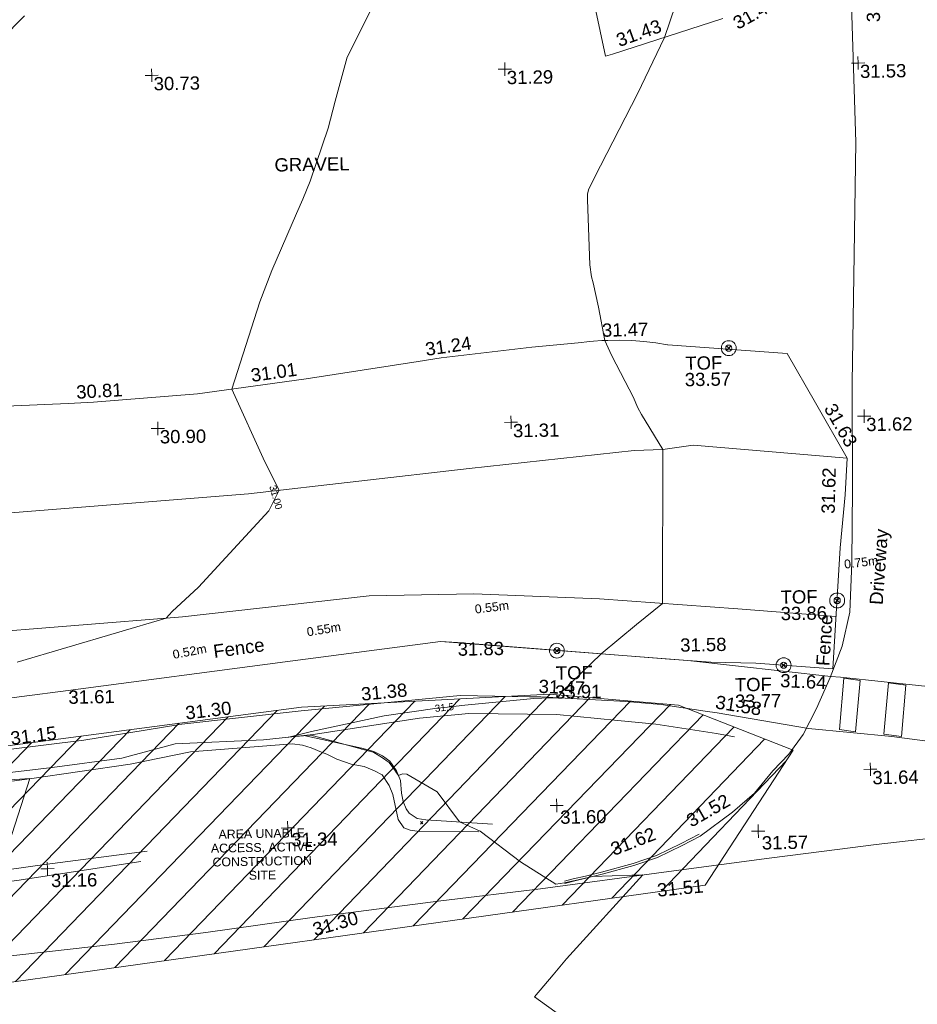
# Model space of a CAD drawing. Header units: millimetres. Extents: x -287732 to 520720, y -88450 to 287754.
# Tile 297 of 383: x 80720 to 106131, y 179781 to 207659. Entities that reach past the tile are written whole.
import ezdxf

# ---------------------------------------------------------------- set-up
doc = ezdxf.new("R2010")
doc.units = ezdxf.units.MM
for name, pattern in [('IMPORT-HIDDEN2 _3_', [4762.5, 3175, -1587.5]), ('IMPORT-UG_ELEC_QLB2 _2_', [2500, 1500, -300.0000000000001, 0, -50, 150, -300.0000000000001, 0, -200]), ('IMPORT-UG_ELEC_STREET LIGHTING_QLB2 _2_', [2700, 1500, -300.0000000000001, 0, -250, 150, -300.0000000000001, 0, -200])]:
    doc.linetypes.add(name, pattern=pattern)
for name, color, linetype, lineweight, true_color in [('00__TOPO__TOP_OF_FENCE_SYMBOL', 7, 'Continuous', 9, 0x666666), ('00_TOPO_FENCE', 7, 'Continuous', 9, 0x3f7f4f), ('00_TOPO_FURN_BARRIER_2D', 7, 'Continuous', 9, 0x666666), ('00_TOPO_KERB_BOTTOM', 1, 'Continuous', 9, 0xff0000), ('00_TOPO_KERB_TOP', 7, 'Continuous', 9, 0xa500a5), ('00_TOPO_LEVEL_SPOT', 7, 'Continuous', 9, 0x666666), ('00_TOPO_ROAD_MARKING_WHITE_CONTINUOUS', 7, 'Continuous', 9, 0x999999), ('00_TOPO_TOP_OF_FENCE', 7, 'Continuous', 9, 0x666666), ('00_UAV_FENCE', 7, 'Continuous', 9, 0x264c2f), ('00_UAV_FOOTPATH', 7, 'Continuous', 9, 0xa50000), ('00_UAV_FORM_LINES', 7, 'Continuous', 9, 0x666666), ('00_UAV_LEVEL_SPOT', 7, 'Continuous', 9, 0x666666), ('00_UAV_TOP_OF_FENCE', 6, 'Continuous', 9, 0xff00ff), ('01_DTM_CONTOUR_MNR', 7, 'Continuous', 9, 0xa5a552), ('01_DTM_CONTOUR_MNR_LABELS', 7, 'Continuous', 9, 0xa5a552), ('12333-PUM-2D-U-0001-C01 - Rev2_REVIT IMPORT_dwg', 7, 'Continuous', 9, 0x767676), ('PUM-CHAMBER EXTENTS', 6, 'IMPORT-HIDDEN2 _3_', 9, 0xff00ff), ('PUM-ELECTRIC-QLB2', 1, 'IMPORT-UG_ELEC_QLB2 _2_', 9, 0xff0000), ('PUM-UNABLE TO SURVEY', 190, 'Continuous', 9, 0x7f00ff)]:
    doc.layers.add(name, color=color, linetype=linetype, lineweight=lineweight, true_color=true_color)
for name, color, linetype, lineweight in [('00_TOPO_DRIVE_WAY', 7, 'Continuous', 9), ('00_TOPO_PEDASTRIAN', 7, 'Continuous', 9), ('00_TOPO_ROAD_EDGE', 7, 'Continuous', 9), ('00_UAV_SURFACE', 7, 'Continuous', 9), ('00_UAV_SURVEY_TEXT', 7, 'Continuous', 9), ('GEN-TEXT', 7, 'Continuous', 9)]:
    doc.layers.add(name, color=color, linetype=linetype, lineweight=lineweight)
doc.styles.add('Arial_1', font='arial.ttf', dxfattribs={"height": 250})
doc.styles.add('Swis721 Lt BT_1', font='swissl.ttf', dxfattribs={"height": 200})
doc.styles.add('Swis721 Lt BT_2', font='swissl.ttf', dxfattribs={"height": 375})

# ---------------------------------------------------------------- blocks, each defined once
blk = doc.blocks.new('12333-PUM-2D-U-0001-C01 - Rev2_REVIT IMPORT_dwg_MM-2077200-Site Location Plan Proposed')
at = {"layer": '00_TOPO_LEVEL_SPOT', "color": 254, "true_color": 0xcccccc, "flags": 128}
for points in [[(0, -500.0000000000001), (0, 0), (-500.0000000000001, 0)], [(500.0000000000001, 0), (0, 0), (0, 500.0000000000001)]]:
    blk.add_lwpolyline(points, dxfattribs=at)
blk = doc.blocks.new('12333-PUM-2D-U-0001-C01 - Rev2_REVIT IMPORT_dwg_MSL_Node_LineworkTOF-2077201-Site Location Plan Proposed')
at = {"layer": '00__TOPO__TOP_OF_FENCE_SYMBOL', "color": 254, "true_color": 0xcccccc, "flags": 128}
for points in [[(165.3591892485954, 165.3591892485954), (0, 0), (-165.3591892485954, 165.3591892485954)], [(165.3591892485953, -165.3591892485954), (0, 0), (-165.3591892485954, -165.3591892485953)]]:
    blk.add_lwpolyline(points, dxfattribs=at)
at = {"layer": '00__TOPO__TOP_OF_FENCE_SYMBOL', "color": 254, "true_color": 0xcccccc}
for radius in [562.5594001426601, 233.853208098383]:
    blk.add_circle((0, 0), radius, dxfattribs=at)
blk = doc.blocks.new('12333-PUM-2D-U-0001-C01 - Rev2_REVIT IMPORT_dwg_MSL_Node_LineworkTOF-2077248-Site Location Plan Proposed')
at = {"layer": '00__TOPO__TOP_OF_FENCE_SYMBOL', "color": 254, "true_color": 0xcccccc, "flags": 128}
for points in [[(165.3591892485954, 165.3591892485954), (0, 0), (-165.3591892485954, 165.3591892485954)], [(165.3591892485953, -165.3591892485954), (0, 0), (-165.3591892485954, -165.3591892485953)]]:
    blk.add_lwpolyline(points, dxfattribs=at)
at = {"layer": '00__TOPO__TOP_OF_FENCE_SYMBOL', "color": 254, "true_color": 0xcccccc}
for radius in [562.5594001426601, 233.853208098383]:
    blk.add_circle((0, 0), radius, dxfattribs=at)
blk = doc.blocks.new('12333-PUM-2D-U-0001-C01 - Rev2_REVIT IMPORT_dwg_UAV-2077255-Site Location Plan Proposed')
at = {"layer": '00_UAV_LEVEL_SPOT', "color": 254, "true_color": 0xcccccc, "flags": 128}
for points in [[(0, -500.0000000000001), (0, 0), (-500.0000000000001, 0)], [(500.0000000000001, 0), (0, 0), (0, 500.0000000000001)]]:
    blk.add_lwpolyline(points, dxfattribs=at)
blk = doc.blocks.new('12333-PUM-2D-U-0001-C01 - Rev2_REVIT IMPORT_dwg_MGS62954_T2_Galway_ITM_3d_Rev1-2077680-Site Location Plan Proposed')
at = {"layer": '00_TOPO_DRIVE_WAY', "color": 254, "true_color": 0xcccccc, "flags": 128}
for points in [[(534007237.6244836, 725740002.8556712), (534007698.8396803, 725740464.2323629), (534008110.5491097, 725741021.0236653), (534008506.4381494, 725741746.945682), (534008903.3106385, 725742620.3745031), (534009261.4648856, 725743499.3270897), (534009492.8168644, 725744454.3815236), (534009575.5487943, 725745867.0421665), (534009637.0906981, 725747959.9758908), (534009678.1120812, 725750951.6245061), (534009792.6017873, 725754583.6552143), (534009894.5036548, 725757763.9265051), (534009841.9879667, 725761968.0476304)], [(534005152.6772591, 725738191.9652674), (534006073.7496667, 725738850.6955239), (534006712.9138882, 725739377.7872798), (534007239.7671403, 725740001.0986342)]]:
    blk.add_lwpolyline(points, dxfattribs=at)
at = {"layer": '00_TOPO_FENCE', "color": 254, "true_color": 0xcccccc, "flags": 128}
for points in [[(534006809.2706339, 725743060.2519976), (534005538.4781243, 725743107.9127105), (534004366.3745478, 725743217.8138762), (533998377.5857408, 725743796.1756512), (533997897.7989847, 725743833.0124608), (533993491.9811647, 725743328.3953872), (533987334.7052383, 725742627.8569608), (533979431.4868201, 725741746.926904), (533971488.8156634, 725740926.3118316), (533964282.7598975, 725740216.9085314), (533961614.7168457, 725740030.2239165), (533961591.1296154, 725747064.6063311), (533961512.3756419, 725752627.0772152), (533961436.1583527, 725758918.7373912)], [(534009254.3359704, 725746287.7943068), (534009418.8919473, 725747780.9857461), (534009501.2919151, 725748816.1164606)], [(534006809.2706339, 725743060.2519976), (534008983.9295707, 725742858.4477738), (534009254.3359704, 725746287.7943069)]]:
    blk.add_lwpolyline(points, dxfattribs=at)
at = {"layer": '00_TOPO_FURN_BARRIER_2D', "color": 254, "true_color": 0xcccccc, "flags": 128}
blk.add_lwpolyline([(533984042.6812699, 725740171.6048297), (533986842.279775, 725740458.3451859), (533988814.489405, 725740686.1014751), (533990338.536877, 725741063.370854), (533992837.0030585, 725741131.3489809), (533994243.0965741, 725741259.902971), (533997260.0174437, 725741668.3579565), (533998665.2655284, 725741775.1301359), (534001150.4868232, 725741702.3994907), (534002872.8938113, 725741509.3121467), (534003953.9837328, 725741383.5650123), (534005660.0127119, 725741086.038311), (534006168.9615883, 725740981.9440849)], dxfattribs=at)
at = {"layer": '00_TOPO_KERB_BOTTOM', "color": 254, "true_color": 0xcccccc, "flags": 128}
blk.add_lwpolyline([(534001290.855566, 725736918.3141494), (534001542.4185861, 725736981.6254507), (534002352.989131, 725737160.663194), (534003257.1206027, 725737394.632839), (534003927.4046134, 725737604.2260435), (534004630.5145012, 725737932.0957097), (534005152.6761115, 725738191.9662087)], dxfattribs=at)
at = {"layer": '00_TOPO_KERB_TOP', "color": 254, "true_color": 0xcccccc, "flags": 128}
blk.add_lwpolyline([(534001288.2385407, 725736981.7367386), (534001529.0097919, 725737042.3320565), (534001879.5993746, 725737119.7698171), (534002338.4925048, 725737221.1295208), (534003240.0453539, 725737454.4318742), (534003904.8905225, 725737662.32439), (534004603.5229709, 725737988.1061659), (534005120.8646241, 725738245.5778582)], dxfattribs=at)
at = {"layer": '00_TOPO_PEDASTRIAN', "color": 254, "true_color": 0xcccccc}
for p, q in [((534009142.8000001, 725741144.4000002), (534009295.2000002, 725742592.2000002)), ((534009295.2000002, 725742592.2000002), (534009752.4000001, 725742516.0000001)), ((534009752.4000001, 725742516.0000001), (534009600.0000002, 725741068.2)), ((534010400.1000001, 725740992.0000001), (534010552.5000001, 725742439.8000002)), ((534011047.8000001, 725742363.6000001), (534010552.5000001, 725742439.8000002)), ((534010895.4000001, 725740915.8000001), (534011047.8000001, 725742363.6000001)), ((534009142.8000001, 725741144.4000002), (534009600.0000002, 725741068.2)), ((534010895.4000001, 725740915.8000001), (534010400.1000001, 725740992.0000001))]:
    blk.add_line(p, q, dxfattribs=at)
at = {"layer": '00_TOPO_ROAD_EDGE', "color": 254, "true_color": 0xcccccc, "flags": 128}
for points in [[(534007087.6561605, 725737530.3788569), (534008654.3386924, 725737703.1630441), (534010126.4544177, 725737869.6287705), (534012271.4008011, 725738080.5534121), (534014240.9526449, 725738301.5597211), (534016327.2793137, 725738548.3876712), (534017755.5826751, 725738729.4117385), (534019256.6000714, 725738877.3248211), (534020625.9500178, 725739007.3127567), (534022069.7502858, 725739159.3763739), (534022854.2945674, 725739246.9378729), (534023769.3373415, 725739346.5022671)], [(533984564.0988555, 725735047.3556432), (533988521.3520471, 725735426.951325), (533991104.6321414, 725735712.2922386), (533994127.6965289, 725736081.1519793), (533997772.0312734, 725736487.6293072), (534000599.9084066, 725736781.3268616), (534004243.1294302, 725737208.8631433), (534007087.6561605, 725737530.378857)]]:
    blk.add_lwpolyline(points, dxfattribs=at)
at = {"layer": '00_TOPO_ROAD_MARKING_WHITE_CONTINUOUS', "color": 254, "true_color": 0xcccccc, "flags": 128}
for points in [[(534017110, 725741790), (534015670.0000001, 725741970.0000001), (534013490, 725742170), (534011670.0000001, 725742320), (534009200.0000001, 725742620.0000001), (534008930.0000002, 725742650.0000001)], [(534008270.0000001, 725741190.0000001), (534010620.0000001, 725740920.0000001), (534012130.0000001, 725740690.0000001), (534013720, 725740540.0000001), (534015100.0000001, 725740370.0000001), (534016600, 725740200.0000001), (534018320.0000001, 725740030.0000001)]]:
    blk.add_lwpolyline(points, dxfattribs=at)
at = {"layer": '00_UAV_FENCE', "color": 254, "true_color": 0xcccccc, "flags": 128}
for points in [[(534006197.697, 725761322.6035), (534003050.1295339, 725760374.6656435), (534002850.697, 725760314.6035001)], [(534004474.5705, 725752119.1605002), (534007846.5705001, 725751814.1605), (534008626.4934341, 725750401.0868053), (534009501.2919151, 725748816.1164604)]]:
    blk.add_lwpolyline(points, dxfattribs=at)
at = {"layer": '00_UAV_FOOTPATH', "color": 254, "true_color": 0xcccccc}
blk.add_line((534008930.0000002, 725742650.0000001), (534004884.06134, 725743169.2734714), dxfattribs=at)
at = {"layer": '00_UAV_FOOTPATH', "color": 254, "true_color": 0xcccccc, "flags": 128}
blk.add_lwpolyline([(533985461.2266638, 725740966.1467694), (533987749.0245, 725741216.2154999), (533990417.5074933, 725741601.3777381), (533990451.0245001, 725741606.2155), (533993914.0245001, 725741938.2155), (533995396.0509985, 725742052.9763715), (533998421.0245003, 725742287.2155), (534000384.385945, 725742223.6318035), (534000706.0245001, 725742213.2154999), (534003110.3176058, 725742036.9557214), (534004106.0245001, 725741934.2154999), (534005354.6742712, 725741729.6477995), (534005693.0245002, 725741674.2154999), (534008270.0000001, 725741190.0000002)], dxfattribs=at)
at = {"layer": '00_UAV_FORM_LINES', "color": 254, "true_color": 0xcccccc, "flags": 128}
for points in [[(533984721.5935, 725747617.3515), (533992536.5935, 725748109.3515), (533998793.5935, 725748714.3515002), (534003472.5935, 725749143.3515), (534004282.5935, 725749155.3515), (534005146.5935, 725749263.3515), (534009501.2919151, 725748816.1164606)], [(533961512.3756419, 725752627.0772152), (533961591.1296154, 725747064.6063311), (533961605.9534032, 725742643.7315061), (533961614.7168457, 725740030.2239164), (533964282.7598975, 725740216.9085314), (533971488.8156634, 725740926.3118316), (533979431.4868201, 725741746.926904), (533987334.7052383, 725742627.8569608), (533993491.9811647, 725743328.3953872), (533997897.7989847, 725743833.0124608), (534004884.06134, 725743169.2734714)], [(533961605.9534032, 725742643.7315061), (533963870.5935, 725742744.3515), (533966986.5935, 725742771.3514999), (533970332.5935001, 725742899.3515), (533979013.5935001, 725743688.3514999), (533984489.5935, 725744267.3515), (533990605.5935, 725744658.3515002), (533995896.5935, 725745162.3515), (533998858.5935, 725745161.3515), (534002418.5935, 725744963.3515), (534006330.5935, 725744603.3515), (534009100.5843577, 725744337.8864627)], [(533996473.5935, 725739521.3515), (533996373.5935001, 725739781.3515), (533996176.5935, 725740081.3515), (533995963.5935, 725740204.3515), (533995674.5935, 725740329.3515002), (533995301.5935, 725740398.3515002), (533994904.5935, 725740547.3515), (533994619.5935, 725740697.3515002), (533994474.5935, 725740760.3515), (533994185.5935, 725740885.3515), (533993940.5935, 725740961.3515), (533993649.5935, 725741010.3515002), (533990760.5935, 725740828.3515), (533989048.5935, 725740509.3515), (533986197.5935001, 725740149.3515), (533984037.5935, 725739902.3515)], [(533984554.5935, 725737466.3515002), (533986584.5935, 725737712.3515), (533989490.5935, 725738035.3515002)], [(533993978.6563616, 725741235.7261689), (533995620.5935, 725740851.3515), (533995953.5935, 725740745.3515), (533996194.5935, 725740622.3515), (533996401.5935, 725740464.3515), (533996582.5935001, 725740191.3515), (533996693.5935, 725739917.3515), (533996712.5935001, 725739557.3515002), (533996759.5935, 725739322.3515), (533996840.5935, 725739112.3514999), (533996921.5935, 725738982.3515), (533997148.5935001, 725738831.3515), (533997391.5935, 725738788.3515002), (533999276.5935, 725738636.3515002)], [(533989302.5935001, 725737753.3515), (533985789.5935, 725737276.3515), (533983418.5935, 725737008.3515002), (533980513.5935, 725736616.3515), (533978896.5935, 725736482.3514999), (533978602.5935, 725736513.3515002), (533978325.5935, 725736591.3515002), (533978043.5935, 725736709.3515002), (533977877.5935, 725736802.3515), (533977754.5935, 725736988.3515), (533977676.5935, 725737287.3515), (533977690.5935, 725737672.3515), (533977680.5935001, 725738537.3515002), (533977709.5935, 725738742.3515), (533977779.5935, 725738961.3515002), (533977885.5935, 725739155.3515), (533978186.5921717, 725739581.1743038)], [(533996473.5935, 725739521.3515), (533996609.5935001, 725738807.3515002), (533996765.5935, 725738576.3515002), (533996944.5935001, 725738502.3514999), (533997207.5935001, 725738466.3515), (533998889.5935, 725738421.3515)]]:
    blk.add_lwpolyline(points, dxfattribs=at)
at = {"layer": '00_UAV_SURFACE', "color": 254, "true_color": 0xcccccc, "flags": 128}
for points in [[(534002850.697, 725760314.6035001), (534002435.8215001, 725762459.3240001)], [(533984385.0245001, 725750669.2154999), (533987469.3268378, 725750752.5623094), (533988194.5705003, 725750772.1605), (533991139.5705001, 725750963.1605), (533992449.3184229, 725751120.9921254), (533994226.5705, 725751335.1605002), (533997401.4441381, 725751771.7884768), (533998058.5705, 725751862.1605002), (534000629.5705, 725752119.1605002), (534001936.5705001, 725752215.1605002), (534002274.1869267, 725752248.5841492), (534002371.1724645, 725752254.097833), (534002612.9068435, 725752267.8405718), (534002783.5705, 725752272.1605), (534003122.8308761, 725752270.065472), (534003461.7059326, 725752253.7655314), (534003799.6011671, 725752223.2892741), (534004135.9237971, 725752178.6901661), (534004470.0837981, 725752120.046449), (534004474.5705, 725752119.1605002)]]:
    blk.add_lwpolyline(points, dxfattribs=at)
at = {"layer": '01_DTM_CONTOUR_MNR', "color": 254, "true_color": 0xcccccc, "flags": 128}
for points in [[(533985064.672619, 725760420), (533986430.0000002, 725761749.4334977)], [(533985310.0000002, 725737560.0000002), (533986200.0000001, 725740150), (533984040.0000001, 725740053.7500002)], [(533985898.1501166, 725743456.8428904), (533990140.0000001, 725744630.0000001), (533990310.7341972, 725744810.3950386), (533991070.9340482, 725745483.9494641), (533993103.4444124, 725747615.3092215), (533993297.7452517, 725747991.8420043), (533993400.0000001, 725748190.0000002), (533993007.0099809, 725749002.5693716), (533992110, 725751080), (533992944.7094097, 725753539.27501), (533993304.1965106, 725754420.0000001), (533994031.8018018, 725756021.8018019), (533994218.8888888, 725756420), (533994430.0000002, 725756925.5555556), (533994965.9437753, 725758420.0000001), (533995185.0034508, 725759175.0034509), (533995541.045164, 725760420), (533996430.0000002, 725762120.5208334)], [(534001120.3295, 725733171.0756375), (534000380, 725733720.0000001), (534000918.3186482, 725734342.3097597), (534001307.820841, 725734785.8509), (534003510.0000001, 725737120), (534003325.3003385, 725737120.0803725), (534003192.3322423, 725737120.7542282), (534002080.0000001, 725737100), (534001588.3171279, 725736999.895288), (534001538.3484163, 725736989.9095024), (534001491.388889, 725736980.0000001), (534001290.0000001, 725736937.0634922), (534001040.0077722, 725736907.5384848), (534000052.7693858, 725737551.0976837), (533998922.5000001, 725738438.3333336), (533998340, 725738720.0000001), (533997728.0880049, 725739579.752449), (533996875.7453277, 725740094.488035), (533996750.5458615, 725740105.8864168), (533996640.0000001, 725740060.0000002), (533996568.0304261, 725740166.6308318), (533996558.3761392, 725740184.0534384), (533996383.6685154, 725740431.7910719), (533996171.2004105, 725740585.6703147), (533995950.5731191, 725740718.4784487), (533995933.9028945, 725740725.854342), (533995622.6794051, 725740822.1341872), (533995602.5223437, 725740825.422046), (533995583.2748539, 725740834.6978558), (533994258.3986245, 725741220.0029905), (533994235.5800334, 725741227.2922475), (533994215, 725741235), (533994190.6076504, 725741239.0710384), (533993540.0000001, 725741200.0000002), (533993559.1139241, 725741199.3881857), (533993974.2383856, 725741297.6161464), (533994196.1739538, 725741350.3082168), (533996263.6252111, 725741750.3048339), (533997770.0194949, 725741942.5966268), (533997971.3937529, 725741961.9729583), (533998553.3485587, 725742017.9689404), (534000510.5467377, 725742167.958381), (534000737.4067428, 725742178.2330936), (534001190.0000002, 725742180.0000002), (534001304.8235646, 725742346.9377991), (534002440.0000002, 725743400.0000001), (534003449.8371346, 725744210.6469631), (534004200.0000001, 725744800), (534004280.0000001, 725749160.0000001), (534003693.9300615, 725750156.0408758), (534003599.3770315, 725750347.51896), (534003465.1200612, 725750657.661007), (534003250.7774778, 725751100.475699), (534002872.8226866, 725751848.9347702), (534002700.0000001, 725752270), (534002530.38094, 725753221.005442), (534002392.4573379, 725753910.8276452), (534002354.1518344, 725754079.4572155), (534002304.423676, 725754420.0000001), (534002270.9090911, 725756260.909091), (534002279.4102564, 725756420), (534002310.0724638, 725756539.9275364), (534002480.7547924, 725756890.0860529), (534003744.9038446, 725759239.5137558), (534004530.0000001, 725760820.0000002), (534004858.5057686, 725761726.729634)]]:
    blk.add_lwpolyline(points, dxfattribs=at)
at = {"xscale": 0.375, "yscale": 0.375, "zscale": 0.375}
for name, p in [('12333-PUM-2D-U-0001-C01 - Rev2_REVIT IMPORT_dwg_UAV-2077255-Site Location Plan Proposed', (533990000, 725760000)), ('12333-PUM-2D-U-0001-C01 - Rev2_REVIT IMPORT_dwg_UAV-2077255-Site Location Plan Proposed', (534000000, 725760000)), ('12333-PUM-2D-U-0001-C01 - Rev2_REVIT IMPORT_dwg_UAV-2077255-Site Location Plan Proposed', (534010000, 725760000)), ('12333-PUM-2D-U-0001-C01 - Rev2_REVIT IMPORT_dwg_MSL_Node_LineworkTOF-2077248-Site Location Plan Proposed', (534006200.5705, 725751992.1605)), ('12333-PUM-2D-U-0001-C01 - Rev2_REVIT IMPORT_dwg_UAV-2077255-Site Location Plan Proposed', (533990000, 725750000.0000001)), ('12333-PUM-2D-U-0001-C01 - Rev2_REVIT IMPORT_dwg_UAV-2077255-Site Location Plan Proposed', (534000000, 725750000.0000001)), ('12333-PUM-2D-U-0001-C01 - Rev2_REVIT IMPORT_dwg_UAV-2077255-Site Location Plan Proposed', (534010000, 725750000.0000001)), ('12333-PUM-2D-U-0001-C01 - Rev2_REVIT IMPORT_dwg_MSL_Node_LineworkTOF-2077201-Site Location Plan Proposed', (534009143.7145073, 725744795.0933982)), ('12333-PUM-2D-U-0001-C01 - Rev2_REVIT IMPORT_dwg_MSL_Node_LineworkTOF-2077201-Site Location Plan Proposed', (534001184.8534725, 725743512.4531363)), ('12333-PUM-2D-U-0001-C01 - Rev2_REVIT IMPORT_dwg_MSL_Node_LineworkTOF-2077201-Site Location Plan Proposed', (534007595.6184903, 725742989.4922767)), ('12333-PUM-2D-U-0001-C01 - Rev2_REVIT IMPORT_dwg_UAV-2077255-Site Location Plan Proposed', (534010000, 725740000)), ('12333-PUM-2D-U-0001-C01 - Rev2_REVIT IMPORT_dwg_MM-2077200-Site Location Plan Proposed', (534001102.5797854, 725739130.5401975)), ('12333-PUM-2D-U-0001-C01 - Rev2_REVIT IMPORT_dwg_MM-2077200-Site Location Plan Proposed', (533993478.9290932, 725738627.5878047)), ('12333-PUM-2D-U-0001-C01 - Rev2_REVIT IMPORT_dwg_MM-2077200-Site Location Plan Proposed', (534006795.6990157, 725738304.7801019)), ('12333-PUM-2D-U-0001-C01 - Rev2_REVIT IMPORT_dwg_MM-2077200-Site Location Plan Proposed', (533986656.9882918, 725737590.7687646))]:
    blk.add_blockref(name, p, dxfattribs=at)
at = {"layer": '00_TOPO_DRIVE_WAY', "color": 251, "true_color": 0x666666, "char_height": 375, "attachment_point": 1, "line_spacing_factor": 1.005061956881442, "style": 'Swis721 Lt BT_2'}
for s, insert, width, rotation in [('31.52', (534010269.2553153, 725761148.4169291), 1495.902363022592, 89.83631019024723), ('31.62', (534008740.8822441, 725747261.4518976), 1495.902363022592, 87.57074735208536), ('Driveway', (534010054.5320625, 725744671.0993149), 2436.183848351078, 84.84440704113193), ('31.52', (534004722.916964, 725738762.9989372), 1495.902363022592, 28.768791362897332)]:
    blk.add_mtext(s, dxfattribs=dict(at, insert=insert, width=width, rotation=rotation))
at = {"layer": '00_TOPO_FENCE', "color": 251, "true_color": 0x666666, "char_height": 375, "attachment_point": 1, "line_spacing_factor": 1.005061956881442, "style": 'Swis721 Lt BT_2'}
for s, insert, width, rotation in [('Fence', (534008514.7134753, 725742964.5896279), 1681.10932225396, 85.331090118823), ('Fence', (533991438.432305, 725743844.7711024), 1681.10932225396, 6.8726506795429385), ('31.64', (534007504.7490722, 725742748.2409595), 1495.902363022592, 356.23520658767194)]:
    blk.add_mtext(s, dxfattribs=dict(at, insert=insert, width=width, rotation=rotation))
at = {"layer": '00_TOPO_FENCE', "color": 251, "true_color": 0x666666, "char_height": 375, "width": 1495.902363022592, "attachment_point": 1, "line_spacing_factor": 1.005061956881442, "style": 'Swis721 Lt BT_2'}
for s, insert in [('31.83', (533998377.6, 725743791.4296079)), ('31.58', (534004677.9613405, 725743797.3551697)), ('31.61', (533987334.7, 725742623.1296079))]:
    blk.add_mtext(s, dxfattribs=dict(at, insert=insert))
at = {"layer": '00_TOPO_KERB_TOP', "color": 251, "true_color": 0x666666, "insert": (534002568.7772502, 725738025.0034126), "char_height": 375, "width": 1495.902363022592, "attachment_point": 1, "rotation": 20.2392190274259, "line_spacing_factor": 1.005061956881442, "style": 'Swis721 Lt BT_2'}
blk.add_mtext('31.62', dxfattribs=at)
at = {"layer": '00_TOPO_LEVEL_SPOT', "char_height": 375, "width": 1495.902363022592, "attachment_point": 1, "line_spacing_factor": 1.005061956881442, "style": 'Swis721 Lt BT_2'}
for s, insert in [('31.60', (534001197.6808528, 725738983.1102246)), ('31.34', (533993573.9808528, 725738480.2102245)), ('31.57', (534006890.7808529, 725738157.4102246)), ('31.16', (533986752.0808529, 725737443.4102246))]:
    blk.add_mtext(s, dxfattribs=dict(at, insert=insert))
at = {"layer": '00_TOPO_ROAD_EDGE', "color": 251, "true_color": 0x666666, "char_height": 375, "width": 1495.902363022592, "attachment_point": 1, "line_spacing_factor": 1.005061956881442, "style": 'Swis721 Lt BT_2'}
for s, insert, rotation in [('31.51', (534003888.8166366, 725736869.8319037), 4.378361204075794), ('31.30', (533994099.0278029, 725735909.7655823), 14.872799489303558)]:
    blk.add_mtext(s, dxfattribs=dict(at, insert=insert, rotation=rotation))
at = {"layer": '00_TOPO_TOP_OF_FENCE', "char_height": 375, "attachment_point": 1, "line_spacing_factor": 1.005061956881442, "style": 'Swis721 Lt BT_2'}
for s, insert, width in [('TOF', (534007543.6471198, 725745103.619804), 1163.479615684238), ('33.86', (534007538.3575692, 725744637.9769561), 1495.902363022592), ('TOF', (534001142.2916294, 725743067.7192162), 1163.479615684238), ('33.91', (534001113.8869516, 725742528.3520797), 1495.902363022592), ('TOF', (534006205.8417021, 725742644.9285672), 1163.479615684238), ('33.77', (534006200.5521515, 725742179.2857194), 1495.902363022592)]:
    blk.add_mtext(s, dxfattribs=dict(at, insert=insert, width=width))
at = {"layer": '00_UAV_FENCE', "color": 251, "true_color": 0x666666, "char_height": 375, "width": 1495.902363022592, "attachment_point": 1, "line_spacing_factor": 1.005061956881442, "style": 'Swis721 Lt BT_2'}
for s, insert, rotation in [('31.49', (534006437.3790501, 725761326.9489163), 28.055655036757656), ('31.43', (534003127.591149, 725760923.9852798), 18.75882174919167), ('31.63', (534009180.871489, 725750421.5156273), 298.89578414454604)]:
    blk.add_mtext(s, dxfattribs=dict(at, insert=insert, rotation=rotation))
at = {"layer": '00_UAV_FOOTPATH', "color": 251, "true_color": 0x666666, "char_height": 375, "width": 1495.902363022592, "attachment_point": 1, "line_spacing_factor": 1.005061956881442, "style": 'Swis721 Lt BT_2'}
for s, insert, rotation in [('31.47', (534000663.6528627, 725742702.9671279), 356.55976328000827), ('31.38', (533995607.0711305, 725742566.0288723), 4.427868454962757), ('31.30', (533990618.2689512, 725742118.5307152), 5.568921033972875), ('31.58', (534005688.2904955, 725742172.8775135), 349.81684355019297), ('31.15', (533985655.9356709, 725741485.6087672), 6.237975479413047)]:
    blk.add_mtext(s, dxfattribs=dict(at, insert=insert, rotation=rotation))
at = {"layer": '00_UAV_LEVEL_SPOT', "char_height": 375, "width": 1495.902363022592, "attachment_point": 1, "line_spacing_factor": 1.005061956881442, "style": 'Swis721 Lt BT_2'}
for s, insert in [('30.73', (533990051.8765643, 725759949.1441548)), ('31.29', (534000051.8765643, 725759949.1441548)), ('31.53', (534010051.8765643, 725759949.1441548)), ('30.90', (533990051.8765643, 725749949.1441547)), ('31.31', (534000051.8765643, 725749949.1441547)), ('31.62', (534010051.8765643, 725749949.1441547)), ('31.64', (534010051.8765643, 725739949.1441548))]:
    blk.add_mtext(s, dxfattribs=dict(at, insert=insert))
at = {"layer": '00_UAV_SURFACE', "color": 251, "true_color": 0x666666, "char_height": 375, "width": 1495.902363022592, "attachment_point": 1, "line_spacing_factor": 1.005061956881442, "style": 'Swis721 Lt BT_2'}
for s, insert, rotation in [('31.47', (534002619.0900095, 725752750.3732159), 0.24067598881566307), ('31.24', (533997588.1598099, 725752294.1768599), 7.117133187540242), ('31.01', (533992638.273593, 725751642.5746292), 6.871314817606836), ('30.81', (533987700.6584263, 725751256.7825596), 2.14017104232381)]:
    blk.add_mtext(s, dxfattribs=dict(at, insert=insert, rotation=rotation))
at = {"layer": '00_UAV_SURVEY_TEXT', "color": 251, "true_color": 0x666666, "insert": (533993430.8, 725757589.6296078), "char_height": 375, "width": 2322.210334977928, "attachment_point": 1, "line_spacing_factor": 1.005061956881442, "style": 'Swis721 Lt BT_2'}
blk.add_mtext('GRAVEL', dxfattribs=at)
at = {"layer": '00_UAV_TOP_OF_FENCE', "color": 251, "true_color": 0x666666, "char_height": 375, "attachment_point": 1, "line_spacing_factor": 1.005061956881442, "style": 'Swis721 Lt BT_2'}
for s, insert, width in [('TOF', (534004962.3734543, 725751772.7448664), 1163.479615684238), ('33.57', (534004939.9498127, 725751309.3681616), 1495.902363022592)]:
    blk.add_mtext(s, dxfattribs=dict(at, insert=insert, width=width))
at = {"layer": '01_DTM_CONTOUR_MNR_LABELS', "color": 251, "true_color": 0x666666, "char_height": 200, "attachment_point": 2, "line_spacing_factor": 1.005061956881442, "style": 'Swis721 Lt BT_1'}
for s, insert, width, rotation in [('31.00', (533993404.8045316, 725748019.7138195), 797.8007824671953, 284.73310500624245), ('31.5', (533997962.6643883, 725742061.0830753), 620.5117196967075, 5.033475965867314)]:
    blk.add_mtext(s, dxfattribs=dict(at, insert=insert, width=width, rotation=rotation))
blk = doc.blocks.new('12333-PUM-2D-U-0001-C01 - Rev2_REVIT IMPORT_dwg-1620468-Site Location Plan Proposed')
at = {"layer": 'PUM-CHAMBER EXTENTS', "true_color": 0xfff4d4}
h = blk.add_hatch(dxfattribs=at)
h.set_pattern_fill('FP_14', style=0, pattern_type=2)
h.set_pattern_definition([(45, (-533641079.65, -725615854.3560001), (-618.7184335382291, 618.7184335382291), [])])
h.paths.add_polyline_path([(351699.7223387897, 60394.56140982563), (351708.9931529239, 60906.25732130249), (352393.2163071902, 60898.13015708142), (353041.6677554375, 66223.39089351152), (353206.9931679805, 73966.25732118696), (353982.8594361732, 73952.71452510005), (354317.3501528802, 76699.64382133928), (358888.3501528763, 76111.64382135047), (361222.350152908, 86809.64382132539), (361563.3501529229, 88895.64382133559), (363078.3501529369, 90435.64382137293), (363904.3501529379, 101867.6438212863), (365385.1266995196, 110525.3932341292), (365230.9820148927, 110551.7047199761), (365498.4008083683, 111226.8875165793), (365470.0968050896, 111952.5482150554), (365624.7061381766, 111926.1574136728), (366051.3501529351, 114420.6438213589), (364898.3501528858, 114331.6438213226), (360524.3501529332, 111561.643821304), (356416.7002318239, 111258.678218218), (357929.2858412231, 111182.0907012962), (360544.5530249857, 111349.5624075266), (360546.5568067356, 111049.5690885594), (355314.0187962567, 111014.6190039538), (355309.6134037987, 111177.0234435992), (355277.3501528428, 111174.6438213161), (352644.3501529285, 114141.6438213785), (338239.8330883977, 112460.2766464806), (329804.3501528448, 111555.6438213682), (319532.3501528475, 110592.6438213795), (310517.3501528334, 109863.6438213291), (302620.3501528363, 109581.6438213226), (295825.3501529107, 109566.6438213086), (279813.350152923, 106549.6438213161), (276140.8366145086, 103581.1872824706), (276061.814112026, 103425.8629484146), (271406.8224872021, 105468.1551963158), (271509.3894614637, 105701.9358727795), (267649.3501529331, 107463.6438213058), (260223.350152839, 100640.6438213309), (259796.3501529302, 72682.64382134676), (269496.3501528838, 64316.64382130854), (273776.3501529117, 63665.64382135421), (309011.3501528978, 62955.64382139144), (311037.3501528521, 62074.6438213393), (338250.4136490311, 60841.37633496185), (351699.5658924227, 60394.56660730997)])
h.paths.add_polyline_path([(268358.9909750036, 65556.86419187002), (264596.4920611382, 69167.41490751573), (264804.2082447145, 69383.87273540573), (266581.5988270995, 67470.36930634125), (268566.7072650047, 65773.32227584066), (268393.5501527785, 65592.87780161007)])
h.paths.add_polyline_path([(332379.8871528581, 67575.85382149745), (302320.8871528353, 68122.85382142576), (302332.4158496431, 68783.33241919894), (280169.8095181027, 69186.63780598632), (280330.3604934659, 78384.59702432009), (275960.0958838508, 78464.13017966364), (276108.0612945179, 86595.19465455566), (280450.151176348, 86519.40319374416), (280756.2778082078, 103341.6855813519), (302910.5740271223, 102938.5317815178), (302920.972094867, 103534.2366836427), (310787.9439886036, 103391.077438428), (310815.0515439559, 104880.7045066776), (318228.828162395, 104745.7919744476), (318301.0448391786, 108714.2766025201), (322633.8020448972, 108635.4310593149), (322539.6341878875, 103240.5581443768), (349750.1643799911, 102745.3933022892), (349310.9351529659, 74176.4228213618), (332506.0083566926, 74506.52523825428), (332420.0679097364, 69783.88557772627)])
h.paths.add_polyline_path([(262373.7501529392, 72788.24382127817), (262335.6501529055, 75226.64382126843), (265345.5501529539, 75226.64382127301), (265383.6501528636, 72864.44382129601), (265304.282726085, 72862.43451935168)])
h.paths.add_polyline_path([(261383.1501529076, 75912.44382133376), (261459.3501528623, 80789.24382130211), (267517.2501529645, 80713.04382131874), (267441.0501529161, 75836.24382126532), (261504.349508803, 75910.91930113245)])
h.paths.add_polyline_path([(302573.8228673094, 78329.5292630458), (302592.4407276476, 78963.90062831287), (306343.567266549, 78898.43991812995), (306598.9518629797, 91613.856582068), (302817.47857218, 91689.80612071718), (302824.7189976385, 92271.11380375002), (296640.3411529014, 92395.32482125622), (296360.3411528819, 78454.32482147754), (302538.3452618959, 78330.24181806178)])
h.paths.add_polyline_path([(261840.3501529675, 80865.44382132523), (261687.9501528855, 92981.24382128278), (264050.1501528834, 92981.2438213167), (264202.5501529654, 80865.44382135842), (262112.9041611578, 80865.44382132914)])
h.paths.add_polyline_path([(274664.4282881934, 104261.9875886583), (272430.0401462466, 105281.7542374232), (273799.1437452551, 104582.3695657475), (274486.1144024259, 104328.01044291)])
h.paths.add_polyline_path([(315481.3501528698, 115683.6438212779), (326437.1652111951, 116343.5766866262), (364189.3501528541, 120948.6438212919), (366744.3501529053, 124721.6438213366), (363517.3501528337, 126053.6438213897), (359872.3501529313, 126432.6438213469), (352849.3501528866, 126181.6438212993), (339104.3501528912, 124625.6438213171), (335451.3501528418, 124514.6438212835), (325145.3501528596, 123235.643821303), (319635.3501528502, 122976.6438213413), (314446.3501528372, 122493.6438213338), (313566.3501528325, 118980.6438212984), (313763.6326656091, 118640.9882366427)])
h.paths.add_polyline_path([(322305.0501529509, 119194.0438212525), (322152.6501528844, 121403.8438213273), (326724.6501528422, 121784.8438212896), (326877.0501529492, 119498.8438213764), (323355.1979920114, 119264.0536772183)])
h.paths.add_polyline_path([(328629.650152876, 120870.4438213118), (328477.2501528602, 122089.6438212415), (329810.7501529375, 122242.0438213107), (329963.150152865, 121022.843821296), (328841.381541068, 120894.6416942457)])
h.paths.add_polyline_path([(317352.0501529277, 121480.0438213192), (317352.0501529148, 121861.0438213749), (317618.7501529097, 121856.3885555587), (317618.7501529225, 121480.0438212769), (317362.3608134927, 121480.0438213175)])
h.paths.add_polyline_path([(331601.450152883, 122089.6438213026), (331144.2501529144, 122242.0438212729), (331258.5501528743, 122623.0438212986), (331715.7501528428, 122470.6438213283), (331644.5503212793, 122233.3110493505)])
at = {"layer": 'GEN-TEXT', "color": 253, "true_color": 0xaaaaaa}
for p, q in [((356155.9833795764, 122819.0245240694), (356226.6940576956, 122889.7352021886)), ((356226.6940576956, 122819.0245240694), (356155.9833795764, 122889.7352021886))]:
    blk.add_line(p, q, dxfattribs=at)
at = {"layer": 'PUM-UNABLE TO SURVEY', "color": 7, "true_color": 0xfff4d4, "flags": 128}
blk.add_lwpolyline([(314450.3501529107, 122500.6438213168), (319635.3501528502, 122976.643821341), (325145.3501528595, 123235.6438213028), (335451.3501528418, 124514.6438212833), (339104.3501528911, 124625.6438213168), (352849.3501528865, 126181.6438212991), (359872.3501529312, 126432.6438213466), (363517.3501528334, 126053.6438213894), (366744.3501529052, 124721.6438213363), (364189.3501528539, 120948.6438212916), (326298.3501529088, 116326.6438213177), (315481.3501528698, 115683.6438212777), (313566.3501528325, 118980.6438212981), (314446.3501528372, 122493.6438213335)], dxfattribs=at)
blk.add_blockref('12333-PUM-2D-U-0001-C01 - Rev2_REVIT IMPORT_dwg_MGS62954_T2_Galway_ITM_3d_Rev1-2077680-Site Location Plan Proposed', (-533641079.6498471, -725615854.3561786))
at = {"layer": 'PUM-ELECTRIC-QLB2', "char_height": 250, "width": 1160.025439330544, "attachment_point": 2, "line_spacing_factor": 0.9417779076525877, "style": 'Arial_1'}
for s, insert, rotation in [('0.75m', (368749.4766153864, 130135.0585161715), 5.929278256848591), ('0.55m', (358273.4422737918, 129047.0549478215), 5.9349741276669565), ('0.55m', (353499.4233323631, 128502.712709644), 8.36244066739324), ('0.52m', (349688.2703734, 127941.9830668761), 9.857801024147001)]:
    blk.add_mtext(s, dxfattribs=dict(at, insert=insert, rotation=rotation))
at = {"layer": 'PUM-UNABLE TO SURVEY', "color": 51, "true_color": 0xffff7f, "insert": (351659.8923635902, 122752.6792695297), "char_height": 250, "width": 3428.043514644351, "attachment_point": 2, "line_spacing_factor": 0.9417779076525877, "style": 'Arial_1'}
blk.add_mtext('AREA UNABLE\\PACCESS, ACTIVE\\PCONSTRUCTION\\PSITE', dxfattribs=at)

msp = doc.modelspace()

# ---------------------------------------------------------------- block references
at = {"layer": '12333-PUM-2D-U-0001-C01 - Rev2_REVIT IMPORT_dwg', "color": 254, "linetype": 'IMPORT-UG_ELEC_STREET LIGHTING_QLB2 _2_', "true_color": 0xffd4d4, "rotation": 0.9999999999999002}
msp.add_blockref('12333-PUM-2D-U-0001-C01 - Rev2_REVIT IMPORT_dwg-1620468-Site Location Plan Proposed', (-261895.0770586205, 55869.5817132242), dxfattribs=at)

doc.saveas('drawing.dxf')
